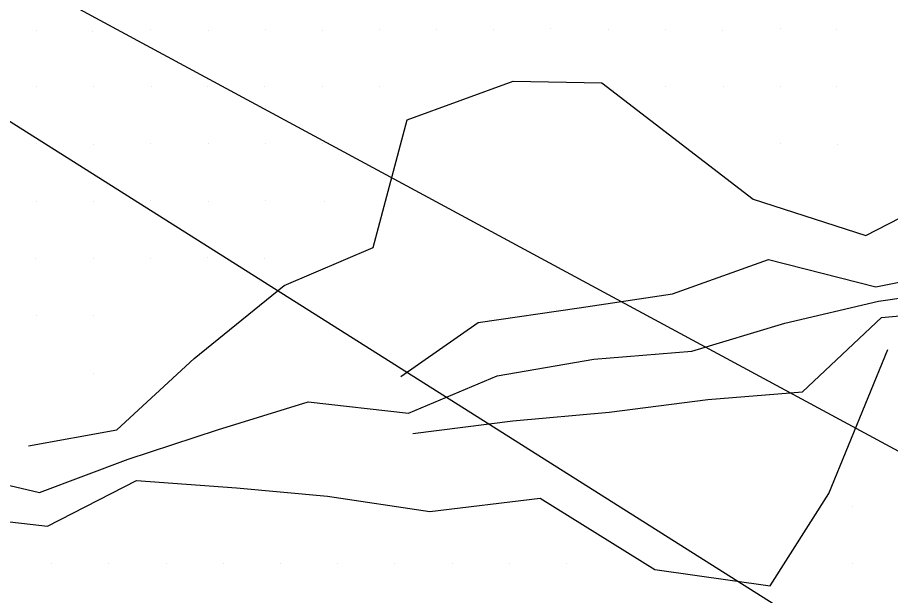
# Model space of a CAD drawing. Extents: x 1602514 to 1609837, y 863887 to 871157.
# Drawn here: x 1603922 to 1604150.9, y 867958.3 to 868110 of the extents above; entities that cross this region are included whole.
import ezdxf

# ---------------------------------------------------------------- set-up
doc = ezdxf.new("R2010")
doc.units = 0
for name, color, linetype in [('Survey-Flow line', 7, 'Continuous'), ('Survey-Ridge Lines', 7, 'Continuous'), ('Survey-Spot dirt', 7, 'Continuous'), ('Text General Notes', 7, 'Continuous')]:
    doc.layers.add(name, color=color, linetype=linetype)

msp = doc.modelspace()

# ---------------------------------------------------------------- linework, layer by layer
at = {"layer": 'Survey-Flow line'}
msp.add_lwpolyline([(1603900.17, 867991.79), (1603927.75, 867985.32), (1603951, 867994.11), (1603974.41, 868001.82), (1603998.16, 868009.16), (1604024.55, 868006.16), (1604047.76, 868015.92), (1604073.13, 868020.34), (1604098.77, 868022.45), (1604123.23, 868029.79), (1604147.75, 868035.5), (1604172.56, 868039.11), (1604197.78, 868040.87), (1604230.97, 868030.33), (1604253.2, 868043.84), (1604277.43, 868048.48)], dxfattribs=at)
msp.add_lwpolyline([(1603900.17, 867991.79), (1603927.75, 867985.32), (1603951, 867994.11), (1603974.41, 868001.82), (1603998.16, 868009.16), (1604024.55, 868006.16), (1604047.76, 868015.92), (1604073.13, 868020.34), (1604098.77, 868022.45), (1604123.23, 868029.79), (1604147.75, 868035.5), (1604172.56, 868039.11), (1604197.78, 868040.87), (1604230.97, 868030.33), (1604253.2, 868043.84), (1604277.43, 868048.48)], dxfattribs=at)
at = {"layer": 'Survey-Ridge Lines'}
for points in [[(1603968.29, 868020.51), (1603991.87, 868039.62), (1604015.21, 868049.64), (1604024.16, 868083.07), (1604051.99, 868093.26), (1604075.19, 868092.8), (1604114.9, 868062.28), (1604144.44, 868052.74), (1604168.6, 868065.14), (1604203.47, 868081.11)], [(1603968.29, 868020.51), (1603991.87, 868039.62), (1604015.21, 868049.64), (1604024.16, 868083.07), (1604051.99, 868093.26), (1604075.19, 868092.8), (1604114.9, 868062.28), (1604144.44, 868052.74), (1604168.6, 868065.14), (1604203.47, 868081.11)], [(1604118.96, 868046.44), (1604147.03, 868039.28), (1604171.77, 868044.27), (1604193.9, 868056.83), (1604222.15, 868046.61), (1604251.51, 868050.73), (1604276.12, 868052.83)], [(1604118.96, 868046.44), (1604147.03, 868039.28), (1604171.77, 868044.27), (1604193.9, 868056.83), (1604222.15, 868046.61), (1604251.51, 868050.73), (1604276.12, 868052.83)], [(1604022.48, 868015.78), (1604042.81, 868029.99), (1604069.23, 868033.78), (1604093.74, 868037.45), (1604118.96, 868046.44)], [(1604022.48, 868015.78), (1604042.81, 868029.99), (1604069.23, 868033.78), (1604093.74, 868037.45), (1604118.96, 868046.44)], [(1604127.87, 868011.73), (1604148.57, 868031.22), (1604173.41, 868033.53), (1604200.27, 868030.65), (1604236.4, 868020.3), (1604254.68, 868037.76), (1604278.6, 868044.59)], [(1604127.87, 868011.73), (1604148.57, 868031.22), (1604173.41, 868033.53), (1604200.27, 868030.65), (1604236.4, 868020.3), (1604254.68, 868037.76), (1604278.6, 868044.59)], [(1604134.71, 867985.06), (1604150.18, 868022.83)], [(1604134.71, 867985.06), (1604150.18, 868022.83)], [(1603924.85, 867997.59), (1603948.04, 868001.82), (1603968.29, 868020.51)], [(1603924.85, 867997.59), (1603948.04, 868001.82), (1603968.29, 868020.51)], [(1604025.68, 868000.86), (1604051.88, 868004.19), (1604077.16, 868006.42), (1604103.03, 868009.72), (1604127.87, 868011.73)], [(1604025.68, 868000.86), (1604051.88, 868004.19), (1604077.16, 868006.42), (1604103.03, 868009.72), (1604127.87, 868011.73)], [(1603903.17, 867979.55), (1603929.82, 867976.55), (1603953.15, 867988.53), (1603979.39, 867986.62)], [(1603903.17, 867979.55), (1603929.82, 867976.55), (1603953.15, 867988.53), (1603979.39, 867986.62)], [(1603979.39, 867986.62), (1604003.27, 867984.41), (1604030.08, 867980.39), (1604059.04, 867983.83), (1604089.11, 867965.19), (1604119.4, 867960.87), (1604134.71, 867985.06)], [(1603979.39, 867986.62), (1604003.27, 867984.41), (1604030.08, 867980.39), (1604059.04, 867983.83), (1604089.11, 867965.19), (1604119.4, 867960.87), (1604134.71, 867985.06)]]:
    msp.add_lwpolyline(points, dxfattribs=at)
at = {"layer": 'Survey-Spot dirt'}
for p, q in [((1603926.99, 868106.58), (1603926.99, 868106.58)), ((1603926.99, 868106.58), (1603926.99, 868106.58)), ((1603941.64, 868106.38), (1603941.64, 868106.38)), ((1603941.64, 868106.38), (1603941.64, 868106.38)), ((1603956.95, 868106.78), (1603956.95, 868106.78)), ((1603956.95, 868106.78), (1603956.95, 868106.78)), ((1603972.09, 868106.55), (1603972.09, 868106.55)), ((1603972.09, 868106.55), (1603972.09, 868106.55)), ((1603986.89, 868106.81), (1603986.89, 868106.81)), ((1603986.89, 868106.81), (1603986.89, 868106.81)), ((1604001.93, 868106.64), (1604001.93, 868106.64)), ((1604001.93, 868106.64), (1604001.93, 868106.64)), ((1604016.99, 868106.79), (1604016.99, 868106.79)), ((1604016.99, 868106.79), (1604016.99, 868106.79)), ((1604031.91, 868106.75), (1604031.91, 868106.75)), ((1604031.91, 868106.75), (1604031.91, 868106.75)), ((1604046.9, 868106.83), (1604046.9, 868106.83)), ((1604046.9, 868106.83), (1604046.9, 868106.83)), ((1604061.87, 868106.94), (1604061.87, 868106.94)), ((1604061.87, 868106.94), (1604061.87, 868106.94)), ((1604077, 868106.84), (1604077, 868106.84)), ((1604077, 868106.84), (1604077, 868106.84)), ((1604091.95, 868106.89), (1604091.95, 868106.89)), ((1604091.95, 868106.89), (1604091.95, 868106.89)), ((1604106.73, 868106.64), (1604106.73, 868106.64)), ((1604106.73, 868106.64), (1604106.73, 868106.64)), ((1604122.02, 868106.94), (1604122.02, 868106.94)), ((1604122.02, 868106.94), (1604122.02, 868106.94)), ((1604136.87, 868106.82), (1604136.87, 868106.82)), ((1604136.87, 868106.82), (1604136.87, 868106.82)), ((1603986.86, 868091.94), (1603986.86, 868091.94)), ((1603986.86, 868091.94), (1603986.86, 868091.94)), ((1604001.87, 868091.93), (1604001.87, 868091.93)), ((1604001.87, 868091.93), (1604001.87, 868091.93)), ((1604121.97, 868091.95), (1604121.97, 868091.95)), ((1604121.97, 868091.95), (1604121.97, 868091.95)), ((1603927.03, 868091.78), (1603927.03, 868091.78)), ((1603927.03, 868091.78), (1603927.03, 868091.78)), ((1603941.95, 868091.79), (1603941.95, 868091.79)), ((1603941.95, 868091.79), (1603941.95, 868091.79)), ((1603956.98, 868091.83), (1603956.98, 868091.83)), ((1603956.98, 868091.83), (1603956.98, 868091.83)), ((1603971.85, 868091.85), (1603971.85, 868091.85)), ((1603971.85, 868091.85), (1603971.85, 868091.85)), ((1604016.84, 868091.9), (1604016.84, 868091.9)), ((1604016.84, 868091.9), (1604016.84, 868091.9)), ((1604091.8, 868091.81), (1604091.8, 868091.81)), ((1604091.8, 868091.81), (1604091.8, 868091.81)), ((1604107.04, 868091.9), (1604107.04, 868091.9)), ((1604107.04, 868091.9), (1604107.04, 868091.9)), ((1604136.86, 868091.88), (1604136.86, 868091.88)), ((1604136.86, 868091.88), (1604136.86, 868091.88)), ((1603927.01, 868076.81), (1603927.01, 868076.81)), ((1603927.01, 868076.81), (1603927.01, 868076.81)), ((1603941.94, 868076.7), (1603941.94, 868076.7)), ((1603941.94, 868076.7), (1603941.94, 868076.7)), ((1603956.92, 868076.84), (1603956.92, 868076.84)), ((1603956.92, 868076.84), (1603956.92, 868076.84)), ((1603972.03, 868076.83), (1603972.03, 868076.83)), ((1603972.03, 868076.83), (1603972.03, 868076.83)), ((1603986.95, 868076.82), (1603986.95, 868076.82)), ((1603986.95, 868076.82), (1603986.95, 868076.82)), ((1604001.89, 868076.79), (1604001.89, 868076.79)), ((1604001.89, 868076.79), (1604001.89, 868076.79)), ((1604121.97, 868076.77), (1604121.97, 868076.77)), ((1604121.97, 868076.77), (1604121.97, 868076.77)), ((1604137.07, 868076.65), (1604137.07, 868076.65)), ((1604137.07, 868076.65), (1604137.07, 868076.65)), ((1603926.9, 868061.74), (1603926.9, 868061.74)), ((1603926.9, 868061.74), (1603926.9, 868061.74)), ((1603941.97, 868061.76), (1603941.97, 868061.76)), ((1603941.97, 868061.76), (1603941.97, 868061.76)), ((1603956.91, 868061.85), (1603956.91, 868061.85)), ((1603956.91, 868061.85), (1603956.91, 868061.85)), ((1603972.03, 868061.63), (1603972.03, 868061.63)), ((1603972.03, 868061.63), (1603972.03, 868061.63)), ((1603986.91, 868061.89), (1603986.91, 868061.89)), ((1603986.91, 868061.89), (1603986.91, 868061.89)), ((1604002.35, 868061.73), (1604002.35, 868061.73)), ((1604002.35, 868061.73), (1604002.35, 868061.73)), ((1603926.78, 868046.82), (1603926.78, 868046.82)), ((1603926.78, 868046.82), (1603926.78, 868046.82)), ((1603941.89, 868046.8), (1603941.89, 868046.8)), ((1603941.89, 868046.8), (1603941.89, 868046.8)), ((1603956.86, 868046.79), (1603956.86, 868046.79)), ((1603956.86, 868046.79), (1603956.86, 868046.79)), ((1603971.91, 868046.88), (1603971.91, 868046.88)), ((1603971.91, 868046.88), (1603971.91, 868046.88)), ((1603986.87, 868046.67), (1603986.87, 868046.67)), ((1603986.87, 868046.67), (1603986.87, 868046.67)), ((1603926.85, 868031.73), (1603926.85, 868031.73)), ((1603926.85, 868031.73), (1603926.85, 868031.73)), ((1603941.91, 868031.78), (1603941.91, 868031.78)), ((1603941.91, 868031.78), (1603941.91, 868031.78)), ((1603941.85, 868016.64), (1603941.85, 868016.64)), ((1603941.85, 868016.64), (1603941.85, 868016.64)), ((1604140.98, 867981.66), (1604140.98, 867981.66)), ((1604140.98, 867981.66), (1604140.98, 867981.66)), ((1603930.85, 867966.72), (1603930.85, 867966.72)), ((1603930.85, 867966.72), (1603930.85, 867966.72)), ((1603945.91, 867966.78), (1603945.91, 867966.78)), ((1603945.91, 867966.78), (1603945.91, 867966.78)), ((1603960.97, 867966.64), (1603960.97, 867966.64)), ((1603960.97, 867966.64), (1603960.97, 867966.64)), ((1603975.93, 867966.64), (1603975.93, 867966.64)), ((1603975.93, 867966.64), (1603975.93, 867966.64)), ((1603990.91, 867966.71), (1603990.91, 867966.71)), ((1603990.91, 867966.71), (1603990.91, 867966.71)), ((1604005.85, 867966.64), (1604005.85, 867966.64)), ((1604005.85, 867966.64), (1604005.85, 867966.64)), ((1604020.96, 867966.68), (1604020.96, 867966.68)), ((1604020.96, 867966.68), (1604020.96, 867966.68)), ((1604035.93, 867966.75), (1604035.93, 867966.75)), ((1604035.93, 867966.75), (1604035.93, 867966.75)), ((1604050.9, 867966.74), (1604050.9, 867966.74)), ((1604050.9, 867966.74), (1604050.9, 867966.74)), ((1604065.84, 867966.84), (1604065.84, 867966.84)), ((1604065.84, 867966.84), (1604065.84, 867966.84)), ((1604140.9, 867966.62), (1604140.9, 867966.62)), ((1604140.9, 867966.62), (1604140.9, 867966.62))]:
    msp.add_line(p, q, dxfattribs=at)
at = {"layer": 'Text General Notes'}
for p, q in [((1604890.89, 867469.5), (1603488.83, 868354.84)), ((1603488.83, 868354.84), (1604774.62, 867660.57)), ((1604890.89, 867469.5), (1603488.83, 868354.84)), ((1603488.83, 868354.84), (1604774.62, 867660.57))]:
    msp.add_line(p, q, dxfattribs=at)

doc.saveas('drawing.dxf')
